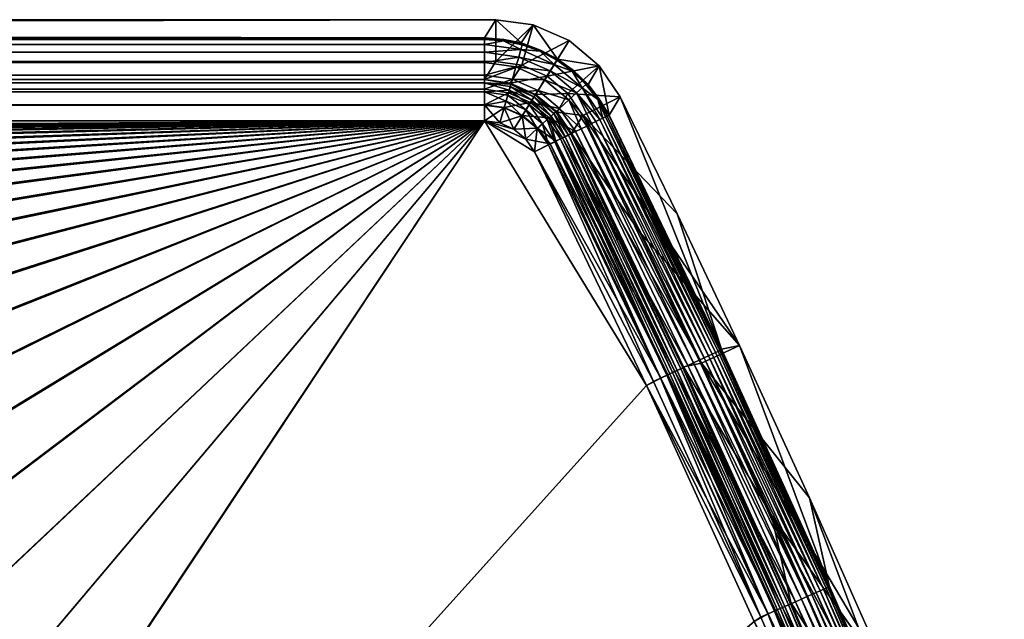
# Model space of a CAD drawing. Header units: metres. Extents: x 0 to 1400, y -1400 to 0.
# Tile 366 of 366: x 1257 to 1328, y -43 to 0. Entities that reach past the tile are written whole.
import ezdxf

# ---------------------------------------------------------------- set-up
doc = ezdxf.new("R2010")
doc.units = ezdxf.units.M

msp = doc.modelspace()

# ---------------------------------------------------------------- linework, layer by layer
at = {"layer": 'None'}
for points in [[(11.242748, -1.294015, -5.865956), (1290.58252, -1.294015, -5.865956), (9.948733, 0, -80)], [(1290.58252, -1.294015, -5.865956), (1291.388062, 0, -80), (9.948733, 0, -80)], [(1291.388062, -2.999513, -80.052353), (9.948733, -2.999543, -80.052361), (1291.388062, 0, -80)], [(9.948733, -2.999543, -80.052361), (9.948733, 0, -80), (1291.388062, 0, -80)], [(1290.58252, -1.294015, -5.865956), (1293.21228, -1.664633, -5.852549), (1291.388062, 0, -80)], [(1293.21228, -1.664633, -5.852549), (1294.068604, -0.367841, -80), (1291.388062, 0, -80)], [(1291.388062, -2.999513, -80.052353), (1291.388062, 0, -80), (1294.068604, -0.367841, -80)], [(1293.260498, -3.256342, -80.059189), (1291.388062, -2.999513, -80.052353), (1294.068604, -0.367841, -80)], [(1293.21228, -1.664633, -5.852549), (1295.812866, -2.844665, -5.847825), (1294.068604, -0.367841, -80)], [(1293.260498, -3.256342, -80.059189), (1294.068604, -0.367841, -80), (1296.643921, -1.501548, -80)], [(1295.812866, -2.844665, -5.847825), (1296.643921, -1.501548, -80), (1294.068604, -0.367841, -80)], [(11.242748, -1.777934, -3.61347), (1290.58313, -1.426031, -4.71613), (11.242748, -1.294015, -5.865956)], [(1290.58313, -1.426031, -4.71613), (1290.58313, -1.331961, -5.287838), (11.242748, -1.294015, -5.865956)], [(11.242748, -1.294015, -5.865956), (1290.58313, -1.331961, -5.287838), (1290.58252, -1.294015, -5.865956)], [(1293.21228, -1.664633, -5.852549), (1290.58252, -1.294015, -5.865956), (1291.955444, -1.42888, -5.282678)], [(1290.58252, -1.294015, -5.865956), (1290.58313, -1.331961, -5.287838), (1291.955444, -1.42888, -5.282678)], [(1291.955444, -1.42888, -5.282678), (1290.58313, -1.331961, -5.287838), (1290.58313, -1.426031, -4.71613)], [(11.242748, -1.777934, -3.61347), (1290.58313, -1.777693, -3.61342), (1290.58313, -1.426031, -4.71613)], [(1290.58313, -2.33552, -2.599289), (1290.58313, -1.777693, -3.61342), (11.242748, -1.777934, -3.61347)], [(11.242748, -3.078722, -1.711938), (1290.58313, -2.33552, -2.599289), (11.242748, -1.777934, -3.61347)], [(1291.942383, -1.522773, -4.711677), (1291.955444, -1.42888, -5.282678), (1290.58313, -1.426031, -4.71613)], [(1290.58313, -1.426031, -4.71613), (1290.58313, -1.777693, -3.61342), (1291.942383, -1.522773, -4.711677)], [(1290.58313, -1.777693, -3.61342), (1293.181152, -2.145649, -3.603996), (1291.942383, -1.522773, -4.711677)], [(1290.58313, -1.777693, -3.61342), (1290.58313, -2.33552, -2.599289), (1293.181152, -2.145649, -3.603996)], [(1293.304199, -1.71473, -5.277255), (1291.955444, -1.42888, -5.282678), (1291.942383, -1.522773, -4.711677)], [(1293.278076, -1.80632, -4.706699), (1293.304199, -1.71473, -5.277255), (1291.942383, -1.522773, -4.711677)], [(1291.942383, -1.522773, -4.711677), (1293.181152, -2.145649, -3.603996), (1293.278076, -1.80632, -4.706699)], [(1293.21228, -1.664633, -5.852549), (1291.955444, -1.42888, -5.282678), (1293.304199, -1.71473, -5.277255)], [(1293.181152, -2.145649, -3.603996), (1294.560669, -2.272154, -4.703683), (1293.278076, -1.80632, -4.706699)], [(1295.812866, -2.844665, -5.847825), (1293.21228, -1.664633, -5.852549), (1294.599365, -2.184835, -5.273966)], [(1294.599365, -2.184835, -5.273966), (1293.21228, -1.664633, -5.852549), (1293.304199, -1.71473, -5.277255)], [(1295.059448, -4.048196, -80.061653), (1293.260498, -3.256342, -80.059189), (1296.643921, -1.501548, -80)], [(1294.599365, -2.184835, -5.273966), (1293.304199, -1.71473, -5.277255), (1293.278076, -1.80632, -4.706699)], [(1294.560669, -2.272154, -4.703683), (1294.599365, -2.184835, -5.273966), (1293.278076, -1.80632, -4.706699)], [(1295.059448, -4.048196, -80.061653), (1296.643921, -1.501548, -80), (1298.798828, -3.311, -80)], [(1296.643921, -1.501548, -80), (1295.812866, -2.844665, -5.847825), (1298.798828, -3.311, -80)], [(11.242748, -3.078722, -1.711938), (1290.58313, -3.078547, -1.711852), (1290.58313, -2.33552, -2.599289)], [(1290.58313, -2.33552, -2.599289), (1293.027588, -2.683194, -2.591883), (1293.181152, -2.145649, -3.603996)], [(1293.027588, -2.683194, -2.591883), (1290.58313, -2.33552, -2.599289), (1290.58313, -3.078547, -1.711852)], [(1292.82373, -3.397202, -1.707133), (1293.027588, -2.683194, -2.591883), (1290.58313, -3.078547, -1.711852)], [(1295.283813, -3.685453, -2.589477), (1293.027588, -2.683194, -2.591883), (1292.82373, -3.397202, -1.707133)], [(1293.181152, -2.145649, -3.603996), (1293.027588, -2.683194, -2.591883), (1295.579102, -3.210542, -3.600766)], [(1293.027588, -2.683194, -2.591883), (1295.283813, -3.685453, -2.589477), (1295.579102, -3.210542, -3.600766)], [(1293.181152, -2.145649, -3.603996), (1295.579102, -3.210542, -3.600766), (1294.560669, -2.272154, -4.703683)], [(1295.816284, -2.829267, -5.272861), (1294.599365, -2.184835, -5.273966), (1294.560669, -2.272154, -4.703683)], [(1295.765869, -2.910449, -4.702671), (1295.816284, -2.829267, -5.272861), (1294.560669, -2.272154, -4.703683)], [(1295.579102, -3.210542, -3.600766), (1295.765869, -2.910449, -4.702671), (1294.560669, -2.272154, -4.703683)], [(1295.816284, -2.829267, -5.272861), (1295.812866, -2.844665, -5.847825), (1294.599365, -2.184835, -5.273966)], [(9.948733, -2.999543, -80.052361), (1291.388062, -2.999513, -80.052353), (11.242748, -4.293558, -5.918313)], [(1291.388062, -2.999513, -80.052353), (1290.58313, -4.293558, -5.918313), (11.242748, -4.293558, -5.918313)], [(1290.58313, -3.978847, -0.984463), (1290.58313, -3.078547, -1.711852), (11.242748, -3.078722, -1.711938)], [(11.242748, -5.002666, -0.444534), (1290.58313, -3.978847, -0.984463), (11.242748, -3.078722, -1.711938)], [(1291.388062, -2.999513, -80.052353), (1293.260498, -3.256342, -80.059189), (1290.58313, -4.293558, -5.918313)], [(1290.58313, -3.078547, -1.711852), (1290.58313, -3.978847, -0.984463), (1292.82373, -3.397202, -1.707133)], [(1293.260498, -3.256342, -80.059189), (1292.419922, -4.55238, -5.911553), (1290.58313, -4.293558, -5.918313)], [(1290.58313, -3.978847, -0.984463), (1292.576782, -4.261871, -0.982192), (1292.82373, -3.397202, -1.707133)], [(1293.260498, -3.256342, -80.059189), (1295.059448, -4.048196, -80.061653), (1292.419922, -4.55238, -5.911553)], [(1292.82373, -3.397202, -1.707133), (1292.576782, -4.261871, -0.982192), (1294.891602, -4.315983, -1.705507)], [(1294.891602, -4.315983, -1.705507), (1295.283813, -3.685453, -2.589477), (1292.82373, -3.397202, -1.707133)], [(1296.564575, -5.312147, -80.059189), (1295.059448, -4.048196, -80.061653), (1298.798828, -3.311, -80)], [(1295.579102, -3.210542, -3.600766), (1295.283813, -3.685453, -2.589477), (1297.59436, -4.89083, -3.60399)], [(1295.765869, -2.910449, -4.702671), (1295.579102, -3.210542, -3.600766), (1296.871094, -3.709348, -4.70368)], [(1296.871094, -3.709348, -4.70368), (1295.579102, -3.210542, -3.600766), (1297.59436, -4.89083, -3.60399)], [(1296.932373, -3.636026, -5.273962), (1295.816284, -2.829267, -5.272861), (1295.765869, -2.910449, -4.702671)], [(1296.871094, -3.709348, -4.70368), (1296.932373, -3.636026, -5.273962), (1295.765869, -2.910449, -4.702671)], [(1295.812866, -2.844665, -5.847825), (1295.816284, -2.829267, -5.272861), (1296.932373, -3.636026, -5.273962)], [(1295.812866, -2.844665, -5.847825), (1298.018921, -4.658001, -5.852578), (1298.798828, -3.311, -80)], [(1298.018921, -4.658001, -5.852578), (1295.812866, -2.844665, -5.847825), (1296.932373, -3.636026, -5.273962)], [(1296.564575, -5.312147, -80.059189), (1298.798828, -3.311, -80), (1300.31311, -5.55321, -80)], [(1298.798828, -3.311, -80), (1298.018921, -4.658001, -5.852578), (1299.511353, -6.854743, -5.865956)], [(1299.511353, -6.854743, -5.865956), (1300.31311, -5.55321, -80), (1298.798828, -3.311, -80)], [(1290.58313, -5.002582, -0.444461), (1290.58313, -3.978847, -0.984463), (11.242748, -5.002666, -0.444534)], [(1290.58313, -3.978847, -0.984463), (1290.58313, -5.002582, -0.444461), (1292.576782, -4.261871, -0.982192)], [(1295.059448, -4.048196, -80.061653), (1294.236206, -5.376638, -5.909133), (1292.419922, -4.55238, -5.911553)], [(1295.059448, -4.048196, -80.061653), (1296.564575, -5.312147, -80.059189), (1294.236206, -5.376638, -5.909133)], [(1297.180054, -5.266157, -2.591879), (1295.283813, -3.685453, -2.589477), (1294.891602, -4.315983, -1.705507)], [(1295.283813, -3.685453, -2.589477), (1297.180054, -5.266157, -2.591879), (1297.59436, -4.89083, -3.60399)], [(1297.926514, -4.589952, -5.277246), (1296.932373, -3.636026, -5.273962), (1296.871094, -3.709348, -4.70368)], [(1297.855957, -4.653903, -4.706692), (1297.926514, -4.589952, -5.277246), (1296.871094, -3.709348, -4.70368)], [(1297.855957, -4.653903, -4.706692), (1296.871094, -3.709348, -4.70368), (1297.59436, -4.89083, -3.60399)], [(1298.018921, -4.658001, -5.852578), (1296.932373, -3.636026, -5.273962), (1297.926514, -4.589952, -5.277246)], [(11.242748, -4.534307, -4.797701), (11.242748, -4.293558, -5.918313), (1290.58313, -4.534073, -4.797638)], [(11.242748, -4.293558, -5.918313), (1290.58313, -4.293558, -5.918313), (1290.58313, -4.534073, -4.797638)], [(11.242748, -4.534307, -4.797701), (1290.58313, -4.534073, -4.797638), (1290.58313, -5.181283, -3.851596)], [(11.242748, -5.181449, -3.851689), (11.242748, -4.534307, -4.797701), (1290.58313, -5.181283, -3.851596)], [(1290.58313, -5.002582, -0.444461), (1292.295776, -5.245498, -0.443247), (1292.576782, -4.261871, -0.982192)], [(1290.58313, -4.534073, -4.797638), (1290.58313, -4.293558, -5.918313), (1292.473022, -4.625282, -5.341588)], [(1292.473022, -4.625282, -5.341588), (1290.58313, -4.293558, -5.918313), (1292.419922, -4.55238, -5.911553)], [(1290.58313, -5.181283, -3.851596), (1290.58313, -4.534073, -4.797638), (1292.348389, -5.061515, -4.289472)], [(1290.58313, -4.534073, -4.797638), (1292.424805, -4.794093, -4.792995), (1292.348389, -5.061515, -4.289472)], [(1292.424805, -4.794093, -4.792995), (1290.58313, -4.534073, -4.797638), (1292.473022, -4.625282, -5.341588)], [(1292.576782, -4.261871, -0.982192), (1292.295776, -5.245498, -0.443247), (1294.416748, -5.079371, -0.981242)], [(1292.348389, -5.061515, -4.289472), (1292.424805, -4.794093, -4.792995), (1293.977783, -5.784978, -4.288288)], [(1292.473022, -4.625282, -5.341588), (1292.419922, -4.55238, -5.911553), (1294.217651, -5.399434, -5.339591)], [(1292.419922, -4.55238, -5.911553), (1294.236206, -5.376638, -5.909133), (1294.217651, -5.399434, -5.339591)], [(1294.124756, -5.548721, -4.7914), (1292.424805, -4.794093, -4.792995), (1292.473022, -4.625282, -5.341588)], [(1292.424805, -4.794093, -4.792995), (1294.124756, -5.548721, -4.7914), (1293.977783, -5.784978, -4.288288)], [(1294.217651, -5.399434, -5.339591), (1294.124756, -5.548721, -4.7914), (1292.473022, -4.625282, -5.341588)], [(1292.576782, -4.261871, -0.982192), (1294.416748, -5.079371, -0.981242), (1294.891602, -4.315983, -1.705507)], [(1294.891602, -4.315983, -1.705507), (1294.416748, -5.079371, -0.981242), (1296.629761, -5.764692, -1.70713)], [(1296.629761, -5.764692, -1.70713), (1297.180054, -5.266157, -2.591879), (1294.891602, -4.315983, -1.705507)], [(1297.180054, -5.266157, -2.591879), (1298.848633, -7.180427, -3.092461), (1297.59436, -4.89083, -3.60399)], [(1297.855957, -4.653903, -4.706692), (1297.59436, -4.89083, -3.60399), (1298.700684, -5.726666, -4.711666)], [(1298.848633, -7.180427, -3.092461), (1299.077026, -7.068157, -3.613595), (1297.59436, -4.89083, -3.60399)], [(1297.59436, -4.89083, -3.60399), (1299.077026, -7.068157, -3.613595), (1298.700684, -5.726666, -4.711666)], [(1298.779175, -5.673361, -5.282666), (1297.926514, -4.589952, -5.277246), (1297.855957, -4.653903, -4.706692)], [(1298.700684, -5.726666, -4.711666), (1298.779175, -5.673361, -5.282666), (1297.855957, -4.653903, -4.706692)], [(1298.779175, -5.673361, -5.282666), (1298.018921, -4.658001, -5.852578), (1297.926514, -4.589952, -5.277246)], [(1299.511353, -6.854743, -5.865956), (1298.018921, -4.658001, -5.852578), (1298.779175, -5.673361, -5.282666)], [(1290.58313, -6.111274, -0.112144), (1290.58313, -5.002582, -0.444461), (11.242748, -5.002666, -0.444534)], [(1290.58313, -6.111274, -0.112144), (11.242748, -5.002666, -0.444534), (11.242748, -7.263255)], [(11.242748, -5.181449, -3.851689), (1290.58313, -5.181283, -3.851596), (1290.58313, -6.138533, -3.221081)], [(11.242748, -6.138612, -3.221156), (11.242748, -5.181449, -3.851689), (1290.58313, -6.138533, -3.221081)], [(1290.58313, -5.002582, -0.444461), (1290.58313, -6.111274, -0.112144), (1292.295776, -5.245498, -0.443247)], [(1290.58313, -5.181283, -3.851596), (1292.348389, -5.061515, -4.289472), (1292.246948, -5.416728, -3.849309)], [(1290.58313, -6.138533, -3.221081), (1290.58313, -5.181283, -3.851596), (1292.124146, -5.846894, -3.48865)], [(1292.124146, -5.846894, -3.48865), (1290.58313, -5.181283, -3.851596), (1292.246948, -5.416728, -3.849309)], [(1290.58313, -6.111274, -0.112144), (1291.991211, -6.312303, -0.112191), (1292.295776, -5.245498, -0.443247)], [(1291.991211, -6.312303, -0.112191), (1293.876587, -5.947658, -0.442818), (1292.295776, -5.245498, -0.443247)], [(1293.546387, -6.478433, -3.488189), (1292.124146, -5.846894, -3.48865), (1292.246948, -5.416728, -3.849309)], [(1292.246948, -5.416728, -3.849309), (1292.348389, -5.061515, -4.289472), (1293.782715, -6.098657, -3.848514)], [(1293.782715, -6.098657, -3.848514), (1293.546387, -6.478433, -3.488189), (1292.246948, -5.416728, -3.849309)], [(1292.295776, -5.245498, -0.443247), (1293.876587, -5.947658, -0.442818), (1294.416748, -5.079371, -0.981242)], [(1292.348389, -5.061515, -4.289472), (1293.977783, -5.784978, -4.288288), (1293.782715, -6.098657, -3.848514)], [(1293.876587, -5.947658, -0.442818), (1295.963379, -6.368423, -0.98219), (1294.416748, -5.079371, -0.981242)], [(1293.977783, -5.784978, -4.288288), (1294.124756, -5.548721, -4.7914), (1295.346924, -6.926701, -4.289469)], [(1295.553101, -6.739979, -4.792993), (1294.124756, -5.548721, -4.7914), (1294.217651, -5.399434, -5.339591)], [(1294.124756, -5.548721, -4.7914), (1295.553101, -6.739979, -4.792993), (1295.346924, -6.926701, -4.289469)], [(1294.217651, -5.399434, -5.339591), (1294.236206, -5.376638, -5.909133), (1295.683228, -6.62211, -5.341584)], [(1295.683228, -6.62211, -5.341584), (1295.553101, -6.739979, -4.792993), (1294.217651, -5.399434, -5.339591)], [(1296.564575, -5.312147, -80.059189), (1295.7771, -6.643245, -5.911569), (1294.236206, -5.376638, -5.909133)], [(1294.236206, -5.376638, -5.909133), (1295.7771, -6.643245, -5.911569), (1295.683228, -6.62211, -5.341584)], [(1294.416748, -5.079371, -0.981242), (1295.963379, -6.368423, -0.98219), (1296.629761, -5.764692, -1.70713)], [(1296.564575, -5.312147, -80.059189), (1297.622192, -6.87846, -80.052361), (1295.7771, -6.643245, -5.911569)], [(1297.622192, -6.87846, -80.052361), (1296.564575, -5.312147, -80.059189), (1300.31311, -5.55321, -80)], [(1298.262085, -7.46866, -2.137302), (1297.180054, -5.266157, -2.591879), (1296.629761, -5.764692, -1.70713)], [(1298.262085, -7.46866, -2.137302), (1298.57605, -7.314347, -2.598888), (1297.180054, -5.266157, -2.591879)], [(1298.57605, -7.314347, -2.598888), (1298.848633, -7.180427, -3.092461), (1297.180054, -5.266157, -2.591879)], [(1297.622192, -6.87846, -80.052361), (1300.31311, -5.55321, -80), (1304.394287, -13.941833, -80)], [(1299.511353, -6.854743, -5.865956), (1307.573242, -23.667604, -5.865956), (1300.31311, -5.55321, -80)], [(1307.573242, -23.667604, -5.865956), (1304.394287, -13.941833, -80), (1300.31311, -5.55321, -80)], [(1290.58252, -7.263255), (1290.58313, -6.111274, -0.112144), (11.242748, -7.263255)], [(11.242748, -6.138612, -3.221156), (1290.58313, -6.138533, -3.221081), (1290.58313, -7.263255, -3)], [(11.242748, -7.263255, -3), (11.242748, -6.138612, -3.221156), (1290.58313, -7.263255, -3)], [(1290.58252, -7.263255), (1291.676758, -7.416335), (1290.58313, -6.111274, -0.112144)], [(1291.984375, -6.336243, -3.220523), (1290.58313, -6.138533, -3.221081), (1292.124146, -5.846894, -3.48865)], [(1291.676758, -7.416335), (1291.991211, -6.312303, -0.112191), (1290.58313, -6.111274, -0.112144)], [(1290.58313, -7.263255, -3), (1290.58313, -6.138533, -3.221081), (1291.984375, -6.336243, -3.220523)], [(1291.677124, -7.41644, -3), (1290.58313, -7.263255, -3), (1291.984375, -6.336243, -3.220523)], [(1291.991211, -6.312303, -0.112191), (1291.676758, -7.416335), (1293.290894, -6.88929, -0.112086)], [(1292.686768, -7.864694, -3), (1291.677124, -7.41644, -3), (1291.984375, -6.336243, -3.220523)], [(1293.27771, -6.910398, -3.220318), (1291.984375, -6.336243, -3.220523), (1292.124146, -5.846894, -3.48865)], [(1293.27771, -6.910398, -3.220318), (1292.686768, -7.864694, -3), (1291.984375, -6.336243, -3.220523)], [(1293.290894, -6.88929, -0.112086), (1293.876587, -5.947658, -0.442818), (1291.991211, -6.312303, -0.112191)], [(1293.546387, -6.478433, -3.488189), (1293.27771, -6.910398, -3.220318), (1292.124146, -5.846894, -3.48865)], [(1295.2052, -7.055212, -0.443246), (1293.876587, -5.947658, -0.442818), (1293.290894, -6.88929, -0.112086)], [(1294.741699, -7.475076, -3.488649), (1293.546387, -6.478433, -3.488189), (1293.782715, -6.098657, -3.848514)], [(1293.782715, -6.098657, -3.848514), (1293.977783, -5.784978, -4.288288), (1295.073242, -7.174721, -3.849308)], [(1295.073242, -7.174721, -3.849308), (1294.741699, -7.475076, -3.488649), (1293.782715, -6.098657, -3.848514)], [(1293.876587, -5.947658, -0.442818), (1295.2052, -7.055212, -0.443246), (1295.963379, -6.368423, -0.98219)], [(1293.977783, -5.784978, -4.288288), (1295.346924, -6.926701, -4.289469), (1295.073242, -7.174721, -3.849308)], [(1295.963379, -6.368423, -0.98219), (1297.521729, -7.832515, -1.326623), (1296.629761, -5.764692, -1.70713)], [(1296.629761, -5.764692, -1.70713), (1297.521729, -7.832515, -1.326623), (1297.909546, -7.641909, -1.711938)], [(1297.909546, -7.641909, -1.711938), (1298.262085, -7.46866, -2.137302), (1296.629761, -5.764692, -1.70713)], [(1299.489624, -6.865383, -5.42401), (1298.779175, -5.673361, -5.282666), (1298.700684, -5.726666, -4.711666)], [(1299.077026, -7.068157, -3.613595), (1299.259155, -6.978668, -4.157339), (1298.700684, -5.726666, -4.711666)], [(1298.700684, -5.726666, -4.711666), (1299.259155, -6.978668, -4.157339), (1299.36853, -6.924917, -4.597202)], [(1299.36853, -6.924917, -4.597202), (1299.489624, -6.865383, -5.42401), (1298.700684, -5.726666, -4.711666)], [(1299.489624, -6.865383, -5.42401), (1299.511353, -6.854743, -5.865956), (1298.779175, -5.673361, -5.282666)], [(1291.676758, -7.416335), (1292.686523, -7.864559), (1293.290894, -6.88929, -0.112086)], [(1293.290894, -6.88929, -0.112086), (1292.686523, -7.864559), (1294.382935, -7.800077, -0.112191)], [(1293.534302, -8.57308, -3), (1292.686768, -7.864694, -3), (1293.27771, -6.910398, -3.220318)], [(1294.364502, -7.816753, -3.220522), (1293.27771, -6.910398, -3.220318), (1293.546387, -6.478433, -3.488189)], [(1294.364502, -7.816753, -3.220522), (1293.534302, -8.57308, -3), (1293.27771, -6.910398, -3.220318)], [(1294.382935, -7.800077, -0.112191), (1295.2052, -7.055212, -0.443246), (1293.290894, -6.88929, -0.112086)], [(1294.741699, -7.475076, -3.488649), (1294.364502, -7.816753, -3.220522), (1293.546387, -6.478433, -3.488189)], [(1295.69165, -8.731893, -0.251109), (1295.2052, -7.055212, -0.443246), (1294.382935, -7.800077, -0.112191)], [(1295.073242, -7.174721, -3.849308), (1295.346924, -6.926701, -4.289469), (1296.022461, -8.56934, -3.851692)], [(1295.2052, -7.055212, -0.443246), (1297.102051, -8.038766, -0.984865), (1295.963379, -6.368423, -0.98219)], [(1295.69165, -8.731893, -0.251109), (1296.182739, -8.490542, -0.444482), (1295.2052, -7.055212, -0.443246)], [(1296.182739, -8.490542, -0.444482), (1297.102051, -8.038766, -0.984865), (1295.2052, -7.055212, -0.443246)], [(1295.346924, -6.926701, -4.289469), (1295.553101, -6.739979, -4.792993), (1296.354126, -8.406307, -4.293188)], [(1295.346924, -6.926701, -4.289469), (1296.354126, -8.406307, -4.293188), (1296.022461, -8.56934, -3.851692)], [(1296.603271, -8.283911, -4.797708), (1295.553101, -6.739979, -4.792993), (1295.683228, -6.62211, -5.341584)], [(1295.553101, -6.739979, -4.792993), (1296.603271, -8.283911, -4.797708), (1296.354126, -8.406307, -4.293188)], [(1295.683228, -6.62211, -5.341584), (1295.7771, -6.643245, -5.911569), (1296.760254, -8.20675, -5.346292)], [(1296.760254, -8.20675, -5.346292), (1296.603271, -8.283911, -4.797708), (1295.683228, -6.62211, -5.341584)], [(1295.7771, -6.643245, -5.911569), (1296.819336, -8.177726, -5.918313), (1296.760254, -8.20675, -5.346292)], [(1297.622192, -6.87846, -80.052361), (1296.819336, -8.177726, -5.918313), (1295.7771, -6.643245, -5.911569)], [(1297.102051, -8.038766, -0.984865), (1297.521729, -7.832515, -1.326623), (1295.963379, -6.368423, -0.98219)], [(1297.622192, -6.87846, -80.052361), (1301.690796, -15.24109, -80.052361), (1296.819336, -8.177726, -5.918313)], [(1301.690796, -15.24109, -80.052361), (1297.622192, -6.87846, -80.052361), (1308.876465, -23.399584, -80)], [(1308.876465, -23.399584, -80), (1297.622192, -6.87846, -80.052361), (1304.394287, -13.941833, -80)], [(1307.334839, -23.824097, -4.157492), (1299.259155, -6.978668, -4.157339), (1299.077026, -7.068157, -3.613595)], [(1307.469727, -23.761019, -4.718482), (1299.36853, -6.924917, -4.597202), (1299.259155, -6.978668, -4.157339)], [(1307.469727, -23.761019, -4.718482), (1299.259155, -6.978668, -4.157339), (1307.334839, -23.824097, -4.157492)], [(1307.555054, -23.721113, -5.290087), (1299.489624, -6.865383, -5.42401), (1299.36853, -6.924917, -4.597202)], [(1307.555054, -23.721113, -5.290087), (1299.36853, -6.924917, -4.597202), (1307.469727, -23.761019, -4.718482)], [(1307.573242, -23.667604, -5.865956), (1299.511353, -6.854743, -5.865956), (1299.489624, -6.865383, -5.42401)], [(1307.573242, -23.667604, -5.865956), (1299.489624, -6.865383, -5.42401), (1307.555054, -23.721113, -5.290087)], [(11.242748, -7.263255), (870.310974, -10.261849), (1290.58252, -7.263255)], [(1290.58313, -7.263255, -3), (870.462891, -9.488538, -3), (11.242748, -7.263255, -3)], [(870.310974, -10.261849), (886.99408, -10.556275), (1290.58252, -7.263255)], [(887.164978, -9.787214, -3), (870.462891, -9.488538, -3), (1290.58313, -7.263255, -3)], [(1290.58252, -7.263255), (886.99408, -10.556275), (903.663391, -11.297194)], [(903.853027, -10.532922, -3), (887.164978, -9.787214, -3), (1290.58313, -7.263255, -3)], [(903.663391, -11.297194), (920.306152, -12.493163), (1290.58252, -7.263255)], [(920.514526, -11.734218, -3), (903.853027, -10.532922, -3), (1290.58313, -7.263255, -3)], [(920.306152, -12.493163), (936.909119, -14.152548), (1290.58252, -7.263255)], [(1290.58313, -7.263255, -3), (937.135986, -13.399446, -3), (920.514526, -11.734218, -3)], [(1290.58252, -7.263255), (936.909119, -14.152548), (953.458191, -16.283445)], [(953.703369, -15.536713, -3), (937.135986, -13.399446, -3), (1290.58313, -7.263255, -3)], [(953.458191, -16.283445), (969.938416, -18.893616), (1290.58252, -7.263255)], [(970.201721, -18.153755, -3), (953.703369, -15.536713, -3), (1290.58313, -7.263255, -3)], [(969.938416, -18.893616), (986.334167, -21.99036), (1290.58252, -7.263255)], [(1290.58313, -7.263255, -3), (986.615417, -21.257874, -3), (970.201721, -18.153755, -3)], [(1290.58252, -7.263255), (986.334167, -21.99036), (1002.628906, -25.58049)], [(1002.927917, -24.855854, -3), (986.615417, -21.257874, -3), (1290.58313, -7.263255, -3)], [(1002.628906, -25.58049), (1018.805542, -29.670166), (1290.58252, -7.263255)], [(1019.122009, -28.953852, -3), (1002.927917, -24.855854, -3), (1290.58313, -7.263255, -3)], [(1018.805542, -29.670166), (1034.845947, -34.264824), (1290.58252, -7.263255)], [(1290.58313, -7.263255, -3), (1035.179688, -33.557289, -3), (1019.122009, -28.953852, -3)], [(1290.58252, -7.263255), (1034.845947, -34.264824), (1050.731689, -39.369057)], [(1051.082397, -38.670731, -3), (1035.179688, -33.557289, -3), (1290.58313, -7.263255, -3)], [(1050.731689, -39.369057), (1066.443115, -44.986507), (1290.58252, -7.263255)], [(1066.810547, -44.297794, -3), (1051.082397, -38.670731, -3), (1290.58313, -7.263255, -3)], [(1066.443115, -44.986507), (1081.960449, -51.119736), (1290.58252, -7.263255)], [(1290.58313, -7.263255, -3), (1082.34436, -50.44104, -3), (1066.810547, -44.297794, -3)], [(1290.58252, -7.263255), (1081.960449, -51.119736), (1097.263306, -57.770134)], [(1097.66333, -57.101841, -3), (1082.34436, -50.44104, -3), (1290.58313, -7.263255, -3)], [(1097.263306, -57.770134), (1112.330688, -64.937813), (1290.58252, -7.263255)], [(1112.746704, -64.280266, -3), (1097.66333, -57.101841, -3), (1290.58313, -7.263255, -3)], [(1112.330688, -64.937813), (1127.141602, -72.621475), (1290.58252, -7.263255)], [(1290.58313, -7.263255, -3), (1127.573364, -71.975037, -3), (1112.746704, -64.280266, -3)], [(1290.58252, -7.263255), (1127.141602, -72.621475), (1141.674805, -80.81839)], [(1142.121826, -80.183357, -3), (1127.573364, -71.975037, -3), (1290.58313, -7.263255, -3)], [(1141.674805, -80.81839), (1155.908936, -89.524254), (1290.58252, -7.263255)], [(1156.371094, -88.90094, -3), (1142.121826, -80.183357, -3), (1290.58313, -7.263255, -3)], [(1155.908936, -89.524254), (1169.822754, -98.733185), (1290.58252, -7.263255)], [(1290.58313, -7.263255, -3), (1170.299805, -98.121864, -3), (1156.371094, -88.90094, -3)], [(1290.58252, -7.263255), (1169.822754, -98.733185), (1183.39563, -108.437645)], [(1183.887207, -107.838615, -3), (1170.299805, -98.121864, -3), (1290.58313, -7.263255, -3)], [(1183.39563, -108.437645), (1196.6073, -118.628517), (1290.58252, -7.263255)], [(1197.113159, -118.04203, -3), (1183.887207, -107.838615, -3), (1290.58313, -7.263255, -3)], [(1196.6073, -118.628517), (1209.437866, -129.294922), (1290.58252, -7.263255)], [(1290.58313, -7.263255, -3), (1209.957886, -128.721237, -3), (1197.113159, -118.04203, -3)], [(1209.437866, -129.294922), (1302.207397, -26.284351), (1290.58252, -7.263255)], [(1302.207397, -26.284334, -3), (1209.957886, -128.721237, -3), (1290.58313, -7.263255, -3)], [(1302.207397, -26.284351), (1294.154541, -9.487292), (1290.58252, -7.263255)], [(1290.58252, -7.263255), (1294.154541, -9.487292), (1293.53418, -8.572985)], [(1293.53418, -8.572985), (1292.686523, -7.864559), (1290.58252, -7.263255)], [(1292.686523, -7.864559), (1291.676758, -7.416335), (1290.58252, -7.263255)], [(1291.677124, -7.41644, -3), (1292.686768, -7.864694, -3), (1290.58313, -7.263255, -3)], [(1292.686768, -7.864694, -3), (1293.534302, -8.57308, -3), (1290.58313, -7.263255, -3)], [(1290.58313, -7.263255, -3), (1293.534302, -8.57308, -3), (1294.154053, -9.487546, -3)], [(1294.154053, -9.487546, -3), (1302.207397, -26.284334, -3), (1290.58313, -7.263255, -3)], [(1295.163452, -8.991508, -3.221157), (1294.364502, -7.816753, -3.220522), (1294.741699, -7.475076, -3.488649)], [(1295.620483, -8.766881, -3.489815), (1294.741699, -7.475076, -3.488649), (1295.073242, -7.174721, -3.849308)], [(1295.620483, -8.766881, -3.489815), (1295.163452, -8.991508, -3.221157), (1294.741699, -7.475076, -3.488649)], [(1296.022461, -8.56934, -3.851692), (1295.620483, -8.766881, -3.489815), (1295.073242, -7.174721, -3.849308)], [(1305.973145, -24.46089, -1.711938), (1297.909546, -7.641909, -1.711938), (1297.521729, -7.832515, -1.326623)], [(1306.328857, -24.294535, -2.137379), (1298.262085, -7.46866, -2.137302), (1297.909546, -7.641909, -1.711938)], [(1306.328857, -24.294535, -2.137379), (1297.909546, -7.641909, -1.711938), (1305.973145, -24.46089, -1.711938)], [(1306.645752, -24.146349, -2.598965), (1298.57605, -7.314347, -2.598888), (1298.262085, -7.46866, -2.137302)], [(1306.645752, -24.146349, -2.598965), (1298.262085, -7.46866, -2.137302), (1306.328857, -24.294535, -2.137379)], [(1306.920898, -24.017677, -3.09242), (1298.848633, -7.180427, -3.092461), (1298.57605, -7.314347, -2.598888)], [(1306.920898, -24.017677, -3.09242), (1298.57605, -7.314347, -2.598888), (1306.645752, -24.146349, -2.598965)], [(1307.151489, -23.909859, -3.61347), (1299.077026, -7.068157, -3.613595), (1298.848633, -7.180427, -3.092461)], [(1307.151489, -23.909859, -3.61347), (1298.848633, -7.180427, -3.092461), (1306.920898, -24.017677, -3.09242)], [(1307.334839, -23.824097, -4.157492), (1299.077026, -7.068157, -3.613595), (1307.151489, -23.909859, -3.61347)], [(1292.686523, -7.864559), (1293.53418, -8.572985), (1294.382935, -7.800077, -0.112191)], [(1294.382935, -7.800077, -0.112191), (1293.53418, -8.572985), (1295.295166, -8.926763, -0.136958)], [(1294.154053, -9.487546, -3), (1293.534302, -8.57308, -3), (1294.364502, -7.816753, -3.220522)], [(1295.163452, -8.991508, -3.221157), (1294.154053, -9.487546, -3), (1294.364502, -7.816753, -3.220522)], [(1295.295166, -8.926763, -0.136958), (1295.69165, -8.731893, -0.251109), (1294.382935, -7.800077, -0.112191)], [(1296.022461, -8.56934, -3.851692), (1296.354126, -8.406307, -4.293188), (1304.068359, -25.351633, -3.851689)], [(1305.158081, -24.842079, -0.985015), (1297.102051, -8.038766, -0.984865), (1296.182739, -8.490542, -0.444482)], [(1296.354126, -8.406307, -4.293188), (1296.603271, -8.283911, -4.797708), (1304.403076, -25.19515, -4.292985)], [(1296.354126, -8.406307, -4.293188), (1304.403076, -25.19515, -4.292985), (1304.068359, -25.351633, -3.851689)], [(1296.603271, -8.283911, -4.797708), (1296.760254, -8.20675, -5.346292), (1304.654663, -25.077496, -4.797701)], [(1296.603271, -8.283911, -4.797708), (1304.654663, -25.077496, -4.797701), (1304.403076, -25.19515, -4.292985)], [(1296.760254, -8.20675, -5.346292), (1296.819336, -8.177726, -5.918313), (1304.812988, -25.003448, -5.347445)], [(1296.760254, -8.20675, -5.346292), (1304.812988, -25.003448, -5.347445), (1304.654663, -25.077496, -4.797701)], [(1296.819336, -8.177726, -5.918313), (1304.856201, -24.938366, -5.918313), (1304.812988, -25.003448, -5.347445)], [(1301.690796, -15.24109, -80.052361), (1306.159058, -24.669533, -80.052361), (1296.819336, -8.177726, -5.918313)], [(1296.819336, -8.177726, -5.918313), (1306.159058, -24.669533, -80.052361), (1304.856201, -24.938366, -5.918313)], [(1305.581665, -24.643988, -1.326719), (1297.521729, -7.832515, -1.326623), (1297.102051, -8.038766, -0.984865)], [(1305.581665, -24.643988, -1.326719), (1297.102051, -8.038766, -0.984865), (1305.158081, -24.842079, -0.985015)], [(1305.973145, -24.46089, -1.711938), (1297.521729, -7.832515, -1.326623), (1305.581665, -24.643988, -1.326719)], [(1293.53418, -8.572985), (1294.154541, -9.487292), (1295.295166, -8.926763, -0.136958)], [(1294.154053, -9.487546, -3), (1295.163452, -8.991508, -3.221157), (1302.700684, -25.991236, -3.055977)], [(1303.223999, -25.746523, -0.112516), (1295.295166, -8.926763, -0.136958), (1294.154541, -9.487292)], [(1295.163452, -8.991508, -3.221157), (1295.620483, -8.766881, -3.489815), (1303.201416, -25.757101, -3.221156)], [(1302.700684, -25.991236, -3.055977), (1295.163452, -8.991508, -3.221157), (1303.201416, -25.757101, -3.221156)], [(1303.734375, -25.507816, -0.251606), (1295.69165, -8.731893, -0.251109), (1295.295166, -8.926763, -0.136958)], [(1303.734375, -25.507816, -0.251606), (1295.295166, -8.926763, -0.136958), (1303.223999, -25.746523, -0.112516)], [(1295.620483, -8.766881, -3.489815), (1296.022461, -8.56934, -3.851692), (1303.662842, -25.541275, -3.490045)], [(1303.201416, -25.757101, -3.221156), (1295.620483, -8.766881, -3.489815), (1303.662842, -25.541275, -3.490045)], [(1304.230347, -25.275898, -0.444534), (1296.182739, -8.490542, -0.444482), (1295.69165, -8.731893, -0.251109)], [(1304.230347, -25.275898, -0.444534), (1295.69165, -8.731893, -0.251109), (1303.734375, -25.507816, -0.251606)], [(1303.662842, -25.541275, -3.490045), (1296.022461, -8.56934, -3.851692), (1303.873657, -25.442724, -3.660043)], [(1296.022461, -8.56934, -3.851692), (1304.068359, -25.351633, -3.851689), (1303.873657, -25.442724, -3.660043)], [(1305.158081, -24.842079, -0.985015), (1296.182739, -8.490542, -0.444482), (1304.230347, -25.275898, -0.444534)], [(1302.207397, -26.284334, -3), (1294.154053, -9.487546, -3), (1302.700684, -25.991236, -3.055977)], [(1303.223999, -25.746523, -0.112516), (1294.154541, -9.487292), (1302.207397, -26.284351)], [(1304.394287, -13.941833, -80), (1307.573242, -23.667604, -5.865956), (1308.876465, -23.399584, -80)], [(1306.159058, -24.669533, -80.052361), (1301.690796, -15.24109, -80.052361), (1308.876465, -23.399584, -80)], [(1306.159058, -24.669533, -80.052361), (1308.876465, -23.399584, -80), (1313.909302, -34.346737, -80)], [(1314.668091, -41.015167, -3.09242), (1306.920898, -24.017677, -3.09242), (1306.645752, -24.146349, -2.598965)], [(1314.900635, -40.911835, -3.61347), (1307.151489, -23.909859, -3.61347), (1306.920898, -24.017677, -3.09242)], [(1314.900635, -40.911835, -3.61347), (1306.920898, -24.017677, -3.09242), (1314.668091, -41.015167, -3.09242)], [(1315.085693, -40.829639, -4.157492), (1307.334839, -23.824097, -4.157492), (1307.151489, -23.909859, -3.61347)], [(1315.085693, -40.829639, -4.157492), (1307.151489, -23.909859, -3.61347), (1314.900635, -40.911835, -3.61347)], [(1315.22168, -40.769184, -4.718482), (1307.469727, -23.761019, -4.718482), (1307.334839, -23.824097, -4.157492)], [(1315.22168, -40.769184, -4.718482), (1307.334839, -23.824097, -4.157492), (1315.085693, -40.829639, -4.157492)], [(1315.307861, -40.730938, -5.290087), (1307.555054, -23.721113, -5.290087), (1307.469727, -23.761019, -4.718482)], [(1315.307861, -40.730938, -5.290087), (1307.469727, -23.761019, -4.718482), (1315.22168, -40.769184, -4.718482)], [(1315.309814, -40.636436, -5.865956), (1307.573242, -23.667604, -5.865956), (1307.555054, -23.721113, -5.290087)], [(1315.309814, -40.636436, -5.865956), (1307.555054, -23.721113, -5.290087), (1315.307861, -40.730938, -5.290087)], [(1307.573242, -23.667604, -5.865956), (1315.309814, -40.636436, -5.865956), (1308.876465, -23.399584, -80)], [(1308.876465, -23.399584, -80), (1315.309814, -40.636436, -5.865956), (1313.909302, -34.346737, -80)], [(1306.159058, -24.669533, -80.052361), (1311.17627, -35.58276, -80.052361), (1304.856201, -24.938366, -5.918313)], [(1313.316895, -41.615437, -1.326719), (1305.581665, -24.643988, -1.326719), (1305.158081, -24.842079, -0.985015)], [(1313.711914, -41.439953, -1.711938), (1305.973145, -24.46089, -1.711938), (1305.581665, -24.643988, -1.326719)], [(1313.711914, -41.439953, -1.711938), (1305.581665, -24.643988, -1.326719), (1313.316895, -41.615437, -1.326719)], [(1314.070801, -41.280518, -2.137379), (1306.328857, -24.294535, -2.137379), (1305.973145, -24.46089, -1.711938)], [(1314.070801, -41.280518, -2.137379), (1305.973145, -24.46089, -1.711938), (1313.711914, -41.439953, -1.711938)], [(1311.17627, -35.58276, -80.052361), (1306.159058, -24.669533, -80.052361), (1319.858521, -47.77298, -80)], [(1319.858521, -47.77298, -80), (1306.159058, -24.669533, -80.052361), (1313.909302, -34.346737, -80)], [(1314.390381, -41.138493, -2.598965), (1306.645752, -24.146349, -2.598965), (1306.328857, -24.294535, -2.137379)], [(1314.390381, -41.138493, -2.598965), (1306.328857, -24.294535, -2.137379), (1314.070801, -41.280518, -2.137379)], [(1314.668091, -41.015167, -3.09242), (1306.645752, -24.146349, -2.598965), (1314.390381, -41.138493, -2.598965)], [(1311.953613, -42.221073, -0.444534), (1304.230347, -25.275898, -0.444534), (1303.734375, -25.507816, -0.251606)], [(1303.873657, -25.442724, -3.660043), (1304.068359, -25.351633, -3.851689), (1311.59375, -42.380962, -3.660043)], [(1304.068359, -25.351633, -3.851689), (1304.403076, -25.19515, -4.292985), (1311.790283, -42.293659, -3.851689)], [(1304.068359, -25.351633, -3.851689), (1311.790283, -42.293659, -3.851689), (1311.59375, -42.380962, -3.660043)], [(1312.889526, -41.80529, -0.985015), (1305.158081, -24.842079, -0.985015), (1304.230347, -25.275898, -0.444534)], [(1312.889526, -41.80529, -0.985015), (1304.230347, -25.275898, -0.444534), (1311.953613, -42.221073, -0.444534)], [(1304.403076, -25.19515, -4.292985), (1304.654663, -25.077496, -4.797701), (1312.127808, -42.143681, -4.292985)], [(1304.403076, -25.19515, -4.292985), (1312.127808, -42.143681, -4.292985), (1311.790283, -42.293659, -3.851689)], [(1304.654663, -25.077496, -4.797701), (1304.812988, -25.003448, -5.347445), (1312.381714, -42.030918, -4.797701)], [(1304.654663, -25.077496, -4.797701), (1312.381714, -42.030918, -4.797701), (1312.127808, -42.143681, -4.292985)], [(1304.812988, -25.003448, -5.347445), (1304.856201, -24.938366, -5.918313), (1312.541382, -41.959949, -5.347445)], [(1304.812988, -25.003448, -5.347445), (1312.541382, -41.959949, -5.347445), (1312.381714, -42.030918, -4.797701)], [(1304.856201, -24.938366, -5.918313), (1312.568726, -41.854496, -5.918313), (1312.541382, -41.959949, -5.347445)], [(1304.856201, -24.938366, -5.918313), (1311.17627, -35.58276, -80.052361), (1312.568726, -41.854496, -5.918313)], [(1313.316895, -41.615437, -1.326719), (1305.158081, -24.842079, -0.985015), (1312.889526, -41.80529, -0.985015)], [(1310.938354, -42.672127, -0.112516), (1303.223999, -25.746523, -0.112516), (1302.207397, -26.284351)], [(1310.4104, -42.906666, -3.055977), (1302.207397, -26.284334, -3), (1302.700684, -25.991236, -3.055977)], [(1310.4104, -42.906666, -3.055977), (1302.700684, -25.991236, -3.055977), (1303.201416, -25.757101, -3.221156)], [(1310.915527, -42.682266, -3.221156), (1303.201416, -25.757101, -3.221156), (1303.662842, -25.541275, -3.490045)], [(1310.915527, -42.682266, -3.221156), (1310.4104, -42.906666, -3.055977), (1303.201416, -25.757101, -3.221156)], [(1311.453369, -42.443348, -0.251606), (1303.734375, -25.507816, -0.251606), (1303.223999, -25.746523, -0.112516)], [(1311.453369, -42.443348, -0.251606), (1303.223999, -25.746523, -0.112516), (1310.938354, -42.672127, -0.112516)], [(1311.381104, -42.475414, -3.490045), (1303.662842, -25.541275, -3.490045), (1303.873657, -25.442724, -3.660043)], [(1311.381104, -42.475414, -3.490045), (1310.915527, -42.682266, -3.221156), (1303.662842, -25.541275, -3.490045)], [(1311.953613, -42.221073, -0.444534), (1303.734375, -25.507816, -0.251606), (1311.453369, -42.443348, -0.251606)], [(1311.59375, -42.380962, -3.660043), (1311.381104, -42.475414, -3.490045), (1303.873657, -25.442724, -3.660043)], [(1309.933228, -43.234287), (1302.207397, -26.284351), (1209.437866, -129.294922)], [(1302.207397, -26.284334, -3), (1309.933105, -43.234257, -3), (1209.957886, -128.721237, -3)], [(1309.933105, -43.234257, -3), (1302.207397, -26.284334, -3), (1310.4104, -42.906666, -3.055977)], [(1310.938354, -42.672127, -0.112516), (1302.207397, -26.284351), (1309.933228, -43.234287)], [(1315.309814, -40.636436, -5.865956), (1322.718994, -57.758438, -5.865956), (1313.909302, -34.346737, -80)], [(1313.909302, -34.346737, -80), (1322.718994, -57.758438, -5.865956), (1319.858521, -47.77298, -80)], [(1311.17627, -35.58276, -80.052361), (1317.107056, -48.967396, -80.052361), (1312.568726, -41.854496, -5.918313)], [(1317.107056, -48.967396, -80.052361), (1311.17627, -35.58276, -80.052361), (1327.883301, -66.815987, -80)], [(1327.883301, -66.815987, -80), (1311.17627, -35.58276, -80.052361), (1319.858521, -47.77298, -80)], [(1322.321411, -58.066002, -3.61347), (1314.900635, -40.911835, -3.61347), (1314.668091, -41.015167, -3.09242)], [(1322.508057, -57.987404, -4.157492), (1315.085693, -40.829639, -4.157492), (1314.900635, -40.911835, -3.61347)], [(1322.508057, -57.987404, -4.157492), (1314.900635, -40.911835, -3.61347), (1322.321411, -58.066002, -3.61347)], [(1322.645264, -57.929596, -4.718482), (1315.22168, -40.769184, -4.718482), (1315.085693, -40.829639, -4.157492)], [(1322.645264, -57.929596, -4.718482), (1315.085693, -40.829639, -4.157492), (1322.508057, -57.987404, -4.157492)], [(1322.732056, -57.893024, -5.290087), (1315.307861, -40.730938, -5.290087), (1315.22168, -40.769184, -4.718482)], [(1322.732056, -57.893024, -5.290087), (1315.22168, -40.769184, -4.718482), (1322.645264, -57.929596, -4.718482)], [(1322.718994, -57.758438, -5.865956), (1315.309814, -40.636436, -5.865956), (1315.307861, -40.730938, -5.290087)], [(1322.718994, -57.758438, -5.865956), (1315.307861, -40.730938, -5.290087), (1322.732056, -57.893024, -5.290087)], [(1320.724365, -58.738808, -1.326719), (1313.316895, -41.615437, -1.326719), (1312.889526, -41.80529, -0.985015)], [(1321.122681, -58.571003, -1.711938), (1313.711914, -41.439953, -1.711938), (1313.316895, -41.615437, -1.326719)], [(1321.122681, -58.571003, -1.711938), (1313.316895, -41.615437, -1.326719), (1320.724365, -58.738808, -1.326719)], [(1321.484619, -58.418545, -2.137379), (1314.070801, -41.280518, -2.137379), (1313.711914, -41.439953, -1.711938)], [(1321.484619, -58.418545, -2.137379), (1313.711914, -41.439953, -1.711938), (1321.122681, -58.571003, -1.711938)], [(1321.807007, -58.282738, -2.598965), (1314.390381, -41.138493, -2.598965), (1314.070801, -41.280518, -2.137379)], [(1321.807007, -58.282738, -2.598965), (1314.070801, -41.280518, -2.137379), (1321.484619, -58.418545, -2.137379)], [(1322.086914, -58.164814, -3.09242), (1314.668091, -41.015167, -3.09242), (1314.390381, -41.138493, -2.598965)], [(1322.086914, -58.164814, -3.09242), (1314.390381, -41.138493, -2.598965), (1321.807007, -58.282738, -2.598965)], [(1322.321411, -58.066002, -3.61347), (1314.668091, -41.015167, -3.09242), (1322.086914, -58.164814, -3.09242)], [(1318.772339, -59.561142, -3.490045), (1311.381104, -42.475414, -3.490045), (1311.59375, -42.380962, -3.660043)], [(1319.349731, -59.317932, -0.444534), (1311.953613, -42.221073, -0.444534), (1311.453369, -42.443348, -0.251606)], [(1311.59375, -42.380962, -3.660043), (1311.790283, -42.293659, -3.851689), (1318.986816, -59.470825, -3.660043)], [(1318.986816, -59.470825, -3.660043), (1318.772339, -59.561142, -3.490045), (1311.59375, -42.380962, -3.660043)], [(1311.790283, -42.293659, -3.851689), (1312.127808, -42.143681, -4.292985), (1319.184937, -59.387341, -3.851689)], [(1311.790283, -42.293659, -3.851689), (1319.184937, -59.387341, -3.851689), (1318.986816, -59.470825, -3.660043)], [(1320.293457, -58.920353, -0.985015), (1312.889526, -41.80529, -0.985015), (1311.953613, -42.221073, -0.444534)], [(1320.293457, -58.920353, -0.985015), (1311.953613, -42.221073, -0.444534), (1319.349731, -59.317932, -0.444534)], [(1312.127808, -42.143681, -4.292985), (1312.381714, -42.030918, -4.797701), (1319.525391, -59.243931, -4.292985)], [(1312.127808, -42.143681, -4.292985), (1319.525391, -59.243931, -4.292985), (1319.184937, -59.387341, -3.851689)], [(1312.381714, -42.030918, -4.797701), (1312.541382, -41.959949, -5.347445), (1319.78125, -59.136105, -4.797701)], [(1312.381714, -42.030918, -4.797701), (1319.78125, -59.136105, -4.797701), (1319.525391, -59.243931, -4.292985)], [(1312.541382, -41.959949, -5.347445), (1312.568726, -41.854496, -5.918313), (1319.942383, -59.068241, -5.347445)], [(1312.541382, -41.959949, -5.347445), (1319.942383, -59.068241, -5.347445), (1319.78125, -59.136105, -4.797701)], [(1312.568726, -41.854496, -5.918313), (1319.954956, -58.923313, -5.918313), (1319.942383, -59.068241, -5.347445)], [(1312.568726, -41.854496, -5.918313), (1317.107056, -48.967396, -80.052361), (1319.954956, -58.923313, -5.918313)], [(1320.724365, -58.738808, -1.326719), (1312.889526, -41.80529, -0.985015), (1320.293457, -58.920353, -0.985015)], [(1317.793457, -59.973515, -3.055977), (1309.933105, -43.234257, -3), (1310.4104, -42.906666, -3.055977)], [(1318.325806, -59.749245, -0.112516), (1310.938354, -42.672127, -0.112516), (1309.933228, -43.234287)], [(1317.793457, -59.973515, -3.055977), (1310.4104, -42.906666, -3.055977), (1310.915527, -42.682266, -3.221156)], [(1318.302856, -59.758938, -3.221156), (1310.915527, -42.682266, -3.221156), (1311.381104, -42.475414, -3.490045)], [(1318.302856, -59.758938, -3.221156), (1317.793457, -59.973515, -3.055977), (1310.915527, -42.682266, -3.221156)], [(1318.845215, -59.530476, -0.251606), (1311.453369, -42.443348, -0.251606), (1310.938354, -42.672127, -0.112516)], [(1318.845215, -59.530476, -0.251606), (1310.938354, -42.672127, -0.112516), (1318.325806, -59.749245, -0.112516)], [(1318.772339, -59.561142, -3.490045), (1318.302856, -59.758938, -3.221156), (1311.381104, -42.475414, -3.490045)], [(1319.349731, -59.317932, -0.444534), (1311.453369, -42.443348, -0.251606), (1318.845215, -59.530476, -0.251606)]]:
    msp.add_3dface(points, dxfattribs=at)

doc.saveas('drawing.dxf')
